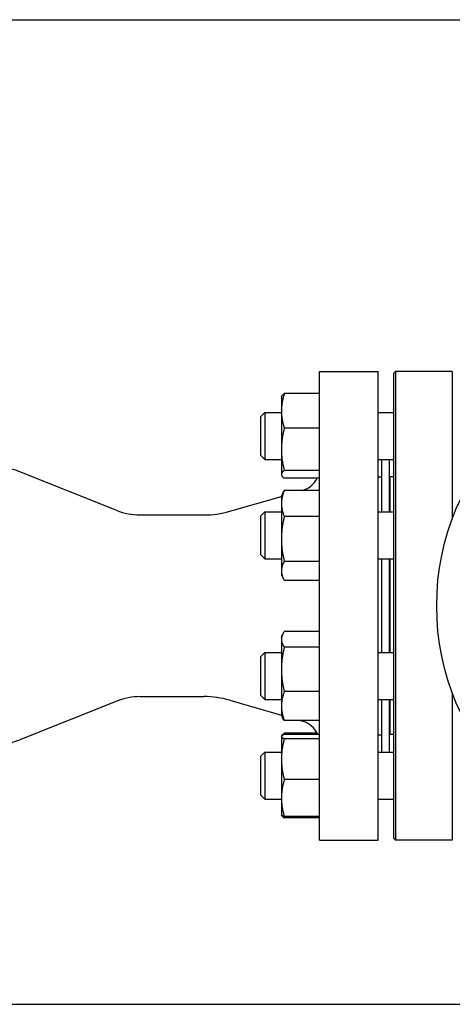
# Model space of a CAD drawing. Header units: inches. Extents: x 24 to 1128, y -69 to 748.
# Tile 464 of 656: x 565.36 to 572.28, y 359.61 to 375.36. Entities that reach past the tile are written whole.
import ezdxf

# ---------------------------------------------------------------- set-up
doc = ezdxf.new("R2010")
doc.units = ezdxf.units.IN
doc.header["$LTSCALE"] = 32
doc.header["$MEASUREMENT"] = 0
doc.layers.add('Visible (ANSI)', color=7, linetype='Continuous', lineweight=30)

msp = doc.modelspace()

# ---------------------------------------------------------------- linework, layer by layer
at = {"layer": 'Visible (ANSI)'}
for p, q in [((559.03063, 375.35867), (600.78763, 375.35867)), ((570.15563, 362.23367), (570.15563, 369.73367)), ((570.15563, 369.73367), (571.09313, 369.73367)), ((571.09313, 362.23367), (571.09313, 369.73367)), ((571.34313, 369.70242), (571.37438, 369.73367)), ((571.34313, 362.26492), (571.34313, 369.70242)), ((571.37438, 369.73367), (571.37438, 362.23367)), ((572.28063, 369.73367), (571.37438, 369.73367)), ((572.28063, 369.73367), (572.28063, 367.37561)), ((570.15563, 369.37732), (569.59222, 369.37732)), ((569.54713, 369.32488), (569.55148, 369.33419)), ((569.54713, 369.32488), (569.54713, 369.10022)), ((569.21813, 369.01238), (569.28063, 369.07488)), ((569.28063, 369.07488), (569.28063, 368.32488)), ((569.28063, 369.07488), (569.54713, 369.07488)), ((569.54713, 369.10022), (569.54713, 368.4844)), ((571.09313, 369.07488), (571.34313, 369.07488)), ((569.21813, 368.38738), (569.21813, 369.01238)), ((570.15563, 368.82312), (569.59222, 368.82312)), ((569.54713, 368.4844), (569.54713, 368.08406)), ((569.21813, 368.38738), (569.28063, 368.32488)), ((569.28063, 368.32488), (569.54713, 368.32488)), ((571.09313, 368.32488), (571.34313, 368.32488)), ((571.15563, 367.48376), (571.15563, 368.32488)), ((571.27563, 367.48376), (571.27563, 368.32488)), ((566.91486, 367.50771), (565.36055, 368.1271)), ((569.54713, 368.08406), (569.54713, 368.07488)), ((570.15563, 368.14568), (569.59222, 368.14568)), ((569.54713, 368.07488), (569.55148, 368.06556)), ((570.15563, 368.02243), (569.59222, 368.02243)), ((571.09313, 368.04617), (571.15563, 368.04617)), ((571.27563, 367.92367), (571.28063, 367.92367)), ((571.28063, 368.04367), (571.28063, 367.48376)), ((571.34313, 368.04367), (571.28063, 368.04367)), ((569.54713, 367.73376), (569.57683, 367.79744)), ((570.15563, 367.82751), (569.59222, 367.82751)), ((569.88117, 367.82751), (569.884, 367.82832)), ((568.72078, 367.49478), (569.54713, 367.73173)), ((569.54713, 367.73376), (569.54713, 367.61968)), ((569.54713, 367.61968), (569.54713, 367.05247)), ((569.21813, 367.42126), (569.28063, 367.48376)), ((569.28063, 367.48376), (569.28063, 366.73376)), ((569.28063, 367.48376), (569.54713, 367.48376)), ((571.09313, 367.48376), (571.34313, 367.48376)), ((567.28504, 367.43667), (568.30732, 367.43667)), ((569.21813, 366.79626), (569.21813, 367.42126)), ((570.15563, 367.41185), (569.59222, 367.41185)), ((569.54713, 367.05247), (569.54713, 366.54155)), ((569.21813, 366.79626), (569.28063, 366.73376)), ((569.28063, 366.73376), (569.54713, 366.73376)), ((570.15563, 366.6931), (569.59222, 366.6931)), ((571.09313, 366.73376), (571.34313, 366.73376)), ((571.15563, 365.23358), (571.15563, 366.73376)), ((571.27563, 365.23358), (571.27563, 366.73376)), ((571.28063, 366.73376), (571.28063, 365.23358)), ((569.54713, 366.54155), (569.54713, 366.48376)), ((569.54713, 366.48376), (569.57683, 366.42008)), ((570.15563, 366.39), (569.59222, 366.39)), ((570.15563, 365.56967), (569.59222, 365.56967)), ((569.54713, 365.48358), (569.56617, 365.5244)), ((569.54713, 365.48358), (569.54713, 365.44526)), ((569.54713, 365.44526), (569.54713, 364.96532)), ((570.15563, 365.32086), (569.59222, 365.32086)), ((569.21813, 365.17108), (569.28063, 365.23358)), ((569.21813, 364.54608), (569.21813, 365.17108)), ((569.28063, 365.23358), (569.28063, 364.48358)), ((569.28063, 365.23358), (569.54713, 365.23358)), ((571.09313, 365.23358), (571.34313, 365.23358)), ((569.54713, 364.96532), (569.54713, 364.37863)), ((566.91486, 364.45963), (565.36055, 363.84023)), ((567.28504, 364.53067), (568.30732, 364.53067)), ((568.72078, 364.47256), (569.54713, 364.23561)), ((569.21813, 364.54608), (569.28063, 364.48358)), ((569.28063, 364.48358), (569.54713, 364.48358)), ((570.15563, 364.60977), (569.59222, 364.60977)), ((571.09313, 364.48358), (571.34313, 364.48358)), ((571.15563, 363.64246), (571.15563, 364.48358)), ((571.27563, 363.64246), (571.27563, 364.48358)), ((571.28063, 364.48358), (571.28063, 363.92367)), ((572.28063, 364.59173), (572.28063, 362.23367)), ((569.54713, 364.37863), (569.54713, 364.23358)), ((569.54713, 364.23358), (569.56617, 364.19276)), ((570.15563, 364.14749), (569.59222, 364.14749)), ((569.85442, 364.14749), (569.884, 364.13901)), ((571.27563, 364.04367), (571.28063, 364.04367)), ((569.54713, 363.89246), (569.54832, 363.89501)), ((569.54713, 363.89246), (569.54713, 363.88992)), ((569.54713, 363.88992), (569.54713, 363.52995)), ((569.54832, 363.89501), (569.55148, 363.90178)), ((570.11671, 363.94491), (569.59222, 363.94491)), ((570.15563, 363.92242), (569.59222, 363.92242)), ((570.15563, 363.85743), (569.59222, 363.85743)), ((571.09313, 363.92117), (571.15563, 363.92117)), ((571.34313, 363.92367), (571.28063, 363.92367)), ((569.21813, 363.57996), (569.28063, 363.64246)), ((569.21813, 362.95496), (569.21813, 363.57996)), ((569.28063, 363.64246), (569.28063, 362.89246)), ((569.28063, 363.64246), (569.54713, 363.64246)), ((569.54713, 363.52995), (569.54713, 362.90749)), ((571.09313, 363.64246), (571.34313, 363.64246)), ((570.15563, 363.20247), (569.59222, 363.20247)), ((569.21813, 362.95496), (569.28063, 362.89246)), ((569.28063, 362.89246), (569.54713, 362.89246)), ((569.54713, 362.90749), (569.54713, 362.64246)), ((571.09313, 362.89246), (571.34313, 362.89246)), ((569.54713, 362.64246), (569.54832, 362.63991)), ((569.54832, 362.63991), (569.55148, 362.63315)), ((570.15563, 362.61251), (569.59222, 362.61251)), ((570.15563, 362.59002), (569.59222, 362.59002)), ((571.34313, 362.26492), (571.37438, 362.23367)), ((570.15563, 362.23367), (571.09313, 362.23367)), ((572.28063, 362.23367), (571.37438, 362.23367)), ((559.03063, 359.60867), (600.78763, 359.60867))]:
    msp.add_line(p, q, dxfattribs=at)
msp.add_circle((576.03063, 365.98367), 4, dxfattribs=at)
for centre, radius, start, end in [((564.80527, 366.73367), 1.5, 68.272718, 90), ((569.78063, 368.1888), 0.375, 286, 333.663552), ((567.28504, 368.43667), 1, 248.272718, 270), ((568.30732, 368.93667), 1.5, 270, 286), ((567.28504, 363.53067), 1, 90, 111.727282), ((568.30732, 363.03067), 1.5, 74, 90), ((569.78063, 363.77854), 0.375, 22.561701, 74), ((564.80527, 365.23367), 1.5, 270, 291.727282)]:
    msp.add_arc(centre, radius, start, end, dxfattribs=at)
for points, weights in [([(569.59222, 369.37732), (569.54713, 369.22882), (569.54713, 369.10022)], [1, 1.0379548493, 1]), ([(569.55148, 369.33419), (569.56088, 369.35437), (569.59222, 369.37732)], [1.01632212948, 1.02607606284, 1]), ([(569.54713, 369.10022), (569.54713, 368.97162), (569.59222, 368.82312)], [1, 1.0379548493, 1]), ([(569.59222, 368.82312), (569.54713, 368.6416), (569.54713, 368.4844)], [1, 1.0379548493, 1]), ([(569.54713, 368.4844), (569.54713, 368.3272), (569.59222, 368.14568)], [1, 1.0379548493, 1]), ([(569.59222, 368.14568), (569.54713, 368.11266), (569.54713, 368.08406)], [1, 1.0379548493, 1]), ([(569.54713, 368.08406), (569.54713, 368.05546), (569.59222, 368.02243)], [1, 1.0379548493, 1]), ([(569.59222, 367.82751), (569.54713, 367.71614), (569.54713, 367.61968)], [1, 1.0379548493, 1]), ([(569.57683, 367.79744), (569.58368, 367.81212), (569.59222, 367.82751)], [1.01139008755, 1.00697791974, 1]), ([(569.54713, 367.61968), (569.54713, 367.52323), (569.59222, 367.41185)], [1, 1.0379548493, 1]), ([(569.59222, 367.41185), (569.54713, 367.21926), (569.54713, 367.05247)], [1, 1.0379548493, 1]), ([(569.54713, 367.05247), (569.54713, 366.88569), (569.59222, 366.6931)], [1, 1.0379548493, 1]), ([(569.59222, 366.6931), (569.54713, 366.61188), (569.54713, 366.54155)], [1, 1.0379548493, 1]), ([(569.54713, 366.54155), (569.54713, 366.47122), (569.59222, 366.39)], [1, 1.0379548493, 1]), ([(569.59222, 365.56967), (569.54713, 365.503), (569.54713, 365.44526)], [1, 1.0379548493, 1]), ([(569.54713, 365.44526), (569.54713, 365.38753), (569.59222, 365.32086)], [1, 1.0379548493, 1]), ([(569.59222, 365.32086), (569.54713, 365.13033), (569.54713, 364.96532)], [1, 1.0379548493, 1]), ([(569.54713, 364.96532), (569.54713, 364.80031), (569.59222, 364.60977)], [1, 1.0379548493, 1]), ([(569.59222, 364.60977), (569.54713, 364.48591), (569.54713, 364.37863)], [1, 1.0379548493, 1]), ([(569.54713, 364.37863), (569.54713, 364.27136), (569.59222, 364.14749)], [1, 1.0379548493, 1]), ([(569.59222, 364.14749), (569.5763, 364.17104), (569.56617, 364.19276)], [1, 1.01308300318, 1.01714660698]), ([(569.59222, 363.92242), (569.54713, 363.90501), (569.54713, 363.88992)], [1, 1.0379548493, 1]), ([(569.54713, 363.88992), (569.54713, 363.87484), (569.59222, 363.85743)], [1, 1.0379548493, 1]), ([(569.59222, 363.85743), (569.54713, 363.68193), (569.54713, 363.52995)], [1, 1.0379548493, 1]), ([(569.55148, 363.90178), (569.56088, 363.92196), (569.59222, 363.94491)], [1.01632212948, 1.02607606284, 1]), ([(569.59222, 363.94491), (569.58831, 363.93203), (569.58476, 363.91943)], [1, 1.00318168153, 1.00582993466]), ([(569.54713, 363.52995), (569.54713, 363.37797), (569.59222, 363.20247)], [1, 1.0379548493, 1]), ([(569.59222, 363.20247), (569.54713, 363.04439), (569.54713, 362.90749)], [1, 1.0379548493, 1]), ([(569.54713, 362.90749), (569.54713, 362.77059), (569.59222, 362.61251)], [1, 1.0379548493, 1]), ([(569.59222, 362.61251), (569.55427, 362.62717), (569.54832, 362.63991)], [1, 1.03175918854, 1.01036859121]), ([(569.54965, 362.63759), (569.55755, 362.61541), (569.59222, 362.59002)], [1.01375847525, 1.02892942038, 1])]:
    msp.add_rational_spline(points, weights, degree=2, dxfattribs=at)

doc.saveas('drawing.dxf')
